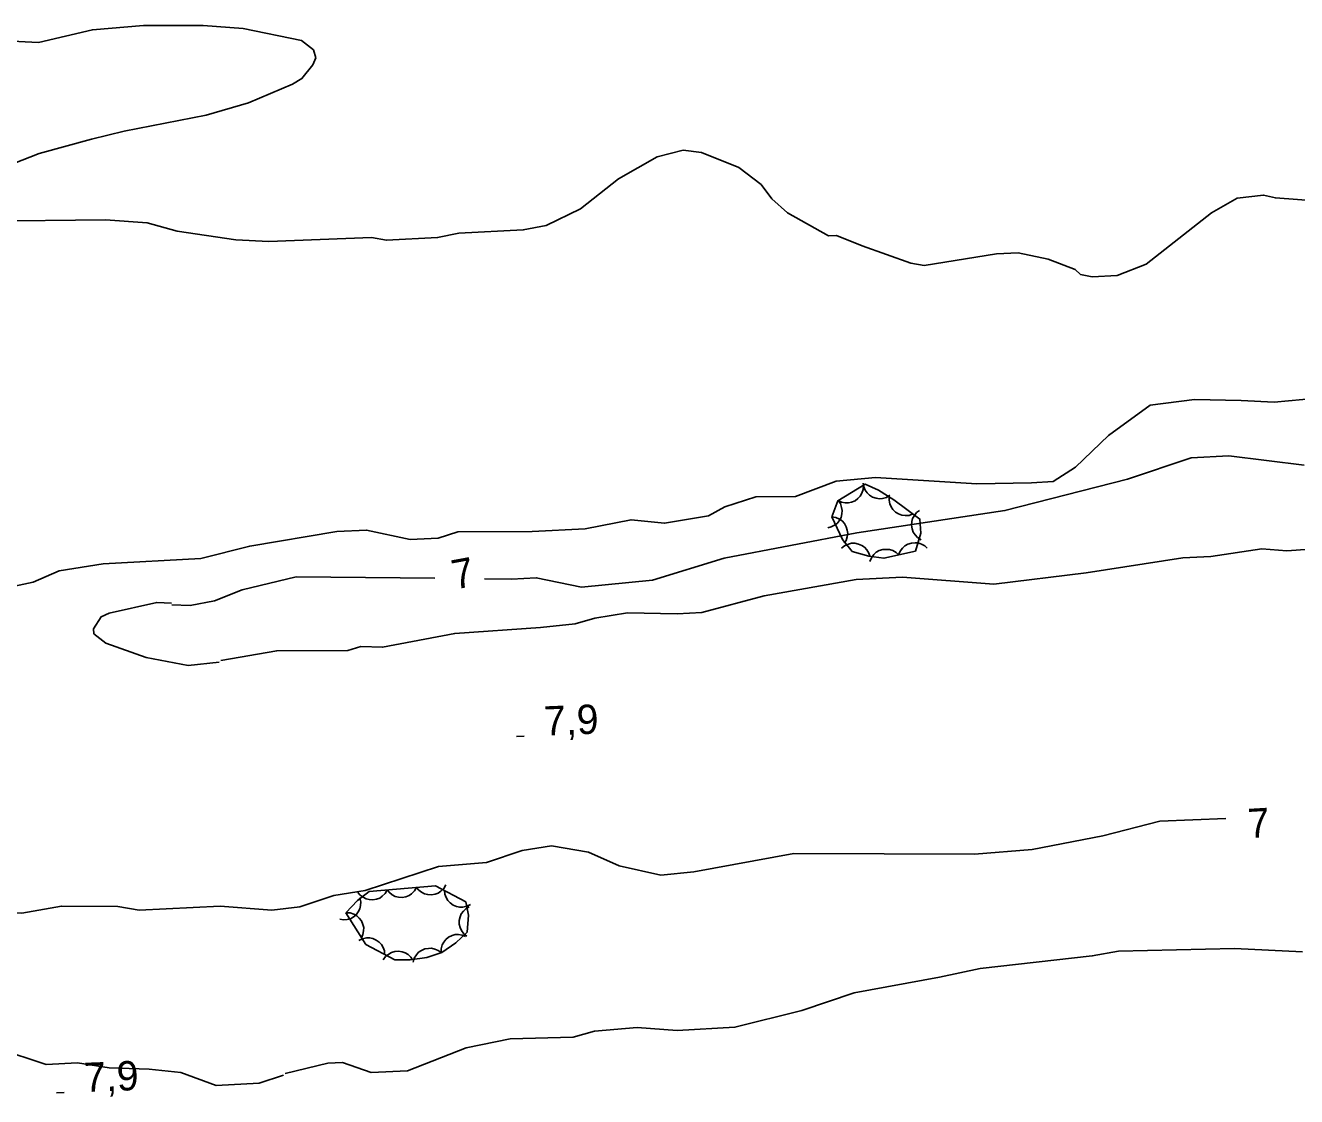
# Model space of a CAD drawing. Extents: x 336540 to 340074, y 5572036 to 5573747.
# Drawn here: x 337443.6 to 337573.5, y 5573180.6 to 5573290.1 of the extents above; entities that cross this region are included whole.
import ezdxf

# ---------------------------------------------------------------- set-up
doc = ezdxf.new("R2010")
doc.units = 0
for name, color, linetype in [('Niveau 2', 7, 'Continuous'), ('Niveau 3', 7, 'Continuous'), ('Niveau 44', 7, 'Continuous')]:
    doc.layers.add(name, color=color, linetype=linetype)

msp = doc.modelspace()

# ---------------------------------------------------------------- linework, layer by layer
at = {"layer": 'Niveau 2'}
for points in [[(337441.51, 5573288.54), (337444.88, 5573288.38), (337450.4, 5573289.67), (337455.63, 5573290.12), (337461.73, 5573290.1), (337465.81, 5573289.8), (337471.78, 5573288.58), (337473.01, 5573287.62), (337473.24, 5573286.79), (337472.93, 5573286.09), (337471.82, 5573284.68), (337470.84, 5573284.11), (337466.35, 5573282.19), (337462.03, 5573280.95), (337453.65, 5573279.32), (337450.3, 5573278.49), (337444.96, 5573277.01), (337436.84, 5573273.87)], [(337439.41, 5573270.1), (337451.74, 5573270.24), (337455.99, 5573269.94), (337459.08, 5573269.09), (337465.05, 5573268.21), (337468.44, 5573268.04), (337478.92, 5573268.42), (337480.45, 5573268.16), (337485.67, 5573268.42), (337487.86, 5573268.88), (337494.44, 5573269.22), (337496.78, 5573269.67), (337500.27, 5573271.38), (337504.16, 5573274.45), (337508.11, 5573276.7), (337510.79, 5573277.36), (337512.65, 5573277.11), (337516.45, 5573275.59), (337518.75, 5573273.84), (337519.83, 5573272.38), (337521.43, 5573270.95), (337525.62, 5573268.61), (337526.46, 5573268.65), (337529.06, 5573267.59), (337534.04, 5573265.82), (337535.42, 5573265.56), (337542.8, 5573266.77), (337545, 5573266.88), (337548.09, 5573266.21), (337550.85, 5573265.16), (337551.38, 5573264.67), (337552.58, 5573264.41), (337555.12, 5573264.54), (337558.1, 5573265.7), (337564.77, 5573270.97), (337567.4, 5573272.45), (337570.09, 5573272.77), (337571.3, 5573272.49), (337575.37, 5573272.19)], [(337575.56, 5573252), (337571.19, 5573251.61), (337567.79, 5573251.77), (337563.05, 5573251.87), (337558.51, 5573251.29), (337554.26, 5573248.19), (337550.87, 5573244.97), (337548.58, 5573243.5), (337546.37, 5573243.37)], [(337490.47, 5573233.54), (337493.23, 5573233.52), (337495.77, 5573233.65), (337500.4, 5573232.7), (337507.64, 5573233.39), (337514.97, 5573235.64), (337528.52, 5573238.24), (337543.66, 5573240.51), (337556.19, 5573243.72), (337562.68, 5573245.9), (337566.56, 5573246.1), (337574.23, 5573245.15)], [(337441.33, 5573232.54), (337444.35, 5573233.19), (337446.99, 5573234.35), (337451.5, 5573235.09), (337461.48, 5573235.62), (337466.48, 5573236.89), (337475.39, 5573238.38), (337478.43, 5573238.53), (337482.88, 5573237.56), (337485.74, 5573237.7), (337487.75, 5573238.33), (337495.35, 5573238.38), (337500.77, 5573238.66), (337505.46, 5573239.58), (337508.87, 5573239.22), (337513.38, 5573239.99), (337515.04, 5573240.91), (337518.19, 5573241.92), (337522.25, 5573241.96), (337526.41, 5573243.53), (337530.45, 5573243.91), (337540.8, 5573243.24), (337546.37, 5573243.37)], [(337579.53, 5573236.93), (337572.47, 5573236.41), (337569.91, 5573236.6), (337564.72, 5573235.83), (337561.83, 5573235.69), (337551.95, 5573234.15), (337542.52, 5573232.99), (337533.18, 5573233.7), (337528.45, 5573233.46), (337519.05, 5573231.79), (337512.7, 5573230.09), (337510.18, 5573229.96), (337505.1, 5573230.05), (337501.74, 5573229.53), (337499.75, 5573228.93), (337496.2, 5573228.57), (337487.44, 5573227.96), (337480.05, 5573226.55), (337477.85, 5573226.62), (337476.51, 5573226.21), (337469.24, 5573226.18), (337463.54, 5573225.2)], [(337485.41, 5573233.6), (337471.22, 5573233.74), (337465.71, 5573232.43), (337462.88, 5573231.28), (337460.38, 5573230.81), (337458.51, 5573230.87)], [(337458.5, 5573231.05), (337456.97, 5573231.13), (337452.12, 5573230.04), (337451.29, 5573229.66), (337450.5, 5573228.43), (337450.54, 5573227.93), (337451.77, 5573226.97), (337455.91, 5573225.48), (337460.19, 5573224.69), (337463.37, 5573225.03)], [(337566.23, 5573209.03), (337559.5, 5573208.76), (337553.65, 5573207.27), (337546.46, 5573205.87), (337540.54, 5573205.4), (337522.09, 5573205.46), (337511.88, 5573203.59), (337508.5, 5573203.23), (337504.22, 5573204.2), (337501.11, 5573205.58), (337497.33, 5573206.24), (337494.31, 5573205.75), (337490.67, 5573204.54), (337485.77, 5573204.12)], [(337420.6, 5573197.52), (337426.68, 5573198.03), (337434.54, 5573199.95), (337437.93, 5573200.12), (337440.99, 5573199.42), (337443.19, 5573199.37), (337447.23, 5573200.08), (337452.99, 5573200.04), (337455.19, 5573199.65), (337463.47, 5573200.08), (337468.74, 5573199.67), (337471.6, 5573200), (337475.09, 5573201.18), (337478.27, 5573201.69), (337485.77, 5573204.12)], [(337574.07, 5573195.42), (337567.11, 5573195.74), (337555.27, 5573195.47), (337552.58, 5573194.99), (337541.14, 5573193.71), (337536.96, 5573192.83)], [(337470.11, 5573182.95), (337474.45, 5573184.02), (337475.97, 5573184.1), (337478.89, 5573183.06), (337482.61, 5573183.25), (337488.59, 5573185.59), (337493.11, 5573186.51), (337499.52, 5573186.68), (337501.7, 5573187.28), (337506.09, 5573187.68), (337510.15, 5573187.37), (337516.06, 5573187.69), (337522.92, 5573189.4), (337528.24, 5573191.2), (337536.96, 5573192.83)], [(337440.7, 5573185.51), (337445.69, 5573183.9), (337448.89, 5573184.07), (337452.13, 5573183.54), (337456.21, 5573183.41), (337459.43, 5573183.08), (337463.05, 5573181.74), (337467.45, 5573181.97), (337469.94, 5573182.78)]]:
    msp.add_lwpolyline(points, dxfattribs=at)
at = {"layer": 'Niveau 3'}
for p, q in [((337493.73, 5573217.43), (337494.54, 5573217.46)), ((337446.72, 5573180.98), (337447.52, 5573181.02))]:
    msp.add_line(p, q, dxfattribs=at)
at = {"layer": 'Niveau 44'}
for points in [[(337525.98, 5573239.89), (337527.06, 5573237.55), (337528.06, 5573236.35), (337529.74, 5573235.87), (337531.29, 5573235.64), (337534.52, 5573236.38), (337535.06, 5573238.22), (337534.98, 5573239.64), (337532.31, 5573241.6), (337530.74, 5573242.61), (337529.39, 5573243.22), (337526.57, 5573241.5), (337525.98, 5573239.89)], [(337529.19, 5573243.1), (337529.17, 5573242.68), (337529.04, 5573242.3), (337528.88, 5573242), (337528.64, 5573241.75), (337528.34, 5573241.53), (337527.99, 5573241.39), (337527.67, 5573241.3), (337527.32, 5573241.31), (337526.96, 5573241.39), (337526.63, 5573241.54)], [(337531.91, 5573242.08), (337531.56, 5573241.86), (337531.16, 5573241.76), (337530.84, 5573241.72), (337530.49, 5573241.78), (337530.14, 5573241.9), (337529.82, 5573242.11), (337529.57, 5573242.32), (337529.38, 5573242.62), (337529.24, 5573242.96), (337529.18, 5573243.32)], [(337534.26, 5573240.17), (337533.87, 5573240.03), (337533.46, 5573240.01), (337533.13, 5573240.04), (337532.8, 5573240.17), (337532.49, 5573240.36), (337532.22, 5573240.63), (337532.02, 5573240.89), (337531.9, 5573241.22), (337531.83, 5573241.58), (337531.84, 5573241.94)], [(337526.59, 5573241.57), (337526.84, 5573241.23), (337526.97, 5573240.84), (337527.03, 5573240.52), (337527, 5573240.17), (337526.91, 5573239.81), (337526.72, 5573239.48), (337526.52, 5573239.21), (337526.24, 5573239.01), (337525.91, 5573238.84), (337525.56, 5573238.75)], [(337535.1, 5573237.54), (337534.74, 5573237.75), (337534.47, 5573238.05), (337534.28, 5573238.32), (337534.17, 5573238.66), (337534.12, 5573239.02), (337534.16, 5573239.4), (337534.23, 5573239.72), (337534.41, 5573240.03), (337534.64, 5573240.31), (337534.93, 5573240.53)], [(337525.98, 5573239.89), (337526.39, 5573239.82), (337526.76, 5573239.64), (337527.03, 5573239.46), (337527.26, 5573239.19), (337527.44, 5573238.87), (337527.54, 5573238.5), (337527.59, 5573238.18), (337527.54, 5573237.83), (337527.42, 5573237.47), (337527.24, 5573237.17)], [(337526.96, 5573236.66), (337527.28, 5573236.93), (337527.66, 5573237.09), (337527.98, 5573237.18), (337528.33, 5573237.17), (337528.69, 5573237.1), (337529.04, 5573236.94), (337529.32, 5573236.77), (337529.54, 5573236.5), (337529.74, 5573236.18), (337529.85, 5573235.84)], [(337529.87, 5573235.32), (337530.02, 5573235.7), (337530.27, 5573236.03), (337530.51, 5573236.26), (337530.82, 5573236.42), (337531.17, 5573236.53), (337531.56, 5573236.55), (337531.88, 5573236.54), (337532.21, 5573236.42), (337532.53, 5573236.23), (337532.8, 5573235.99)], [(337532.8, 5573235.99), (337532.95, 5573236.37), (337533.2, 5573236.69), (337533.44, 5573236.93), (337533.75, 5573237.09), (337534.1, 5573237.2), (337534.48, 5573237.22), (337534.81, 5573237.21), (337535.14, 5573237.09), (337535.46, 5573236.9), (337535.72, 5573236.66)], [(337476.31, 5573199.39), (337478.34, 5573196.17), (337481.32, 5573194.57), (337482.86, 5573194.57), (337484.59, 5573194.83), (337486.1, 5573195.34), (337487.55, 5573196.32), (337488.71, 5573197.42), (337488.83, 5573199.16), (337488.56, 5573200.51), (337485.46, 5573202.16), (337478.67, 5573201.58), (337477.48, 5573200.67), (337476.31, 5573199.39)], [(337480.53, 5573201.74), (337480.33, 5573201.37), (337480.03, 5573201.09), (337479.77, 5573200.9), (337479.44, 5573200.78), (337479.07, 5573200.72), (337478.69, 5573200.75), (337478.37, 5573200.81), (337478.06, 5573200.98), (337477.77, 5573201.2), (337477.54, 5573201.48)], [(337483.52, 5573201.99), (337483.32, 5573201.63), (337483.02, 5573201.35), (337482.76, 5573201.15), (337482.43, 5573201.03), (337482.06, 5573200.97), (337481.68, 5573201), (337481.36, 5573201.06), (337481.05, 5573201.23), (337480.76, 5573201.46), (337480.53, 5573201.74)], [(337486.51, 5573202.25), (337486.31, 5573201.88), (337486.01, 5573201.6), (337485.75, 5573201.41), (337485.42, 5573201.29), (337485.05, 5573201.23), (337484.67, 5573201.26), (337484.35, 5573201.32), (337484.04, 5573201.49), (337483.75, 5573201.71), (337483.52, 5573201.99)], [(337489.04, 5573200.26), (337488.67, 5573200.06), (337488.27, 5573199.98), (337487.94, 5573199.96), (337487.6, 5573200.04), (337487.26, 5573200.19), (337486.95, 5573200.42), (337486.72, 5573200.65), (337486.55, 5573200.96), (337486.43, 5573201.31), (337486.39, 5573201.67)], [(337477.73, 5573200.94), (337477.82, 5573200.53), (337477.8, 5573200.13), (337477.74, 5573199.8), (337477.57, 5573199.49), (337477.35, 5573199.2), (337477.05, 5573198.96), (337476.77, 5573198.79), (337476.43, 5573198.7), (337476.06, 5573198.67), (337475.7, 5573198.73)], [(337476.31, 5573199.39), (337476.73, 5573199.38), (337477.11, 5573199.25), (337477.41, 5573199.1), (337477.67, 5573198.86), (337477.89, 5573198.57), (337478.04, 5573198.21), (337478.13, 5573197.9), (337478.12, 5573197.55), (337478.05, 5573197.18), (337477.91, 5573196.85)], [(337488.68, 5573197), (337488.35, 5573197.26), (337488.12, 5573197.59), (337487.97, 5573197.88), (337487.9, 5573198.23), (337487.89, 5573198.6), (337487.98, 5573198.97), (337488.09, 5573199.28), (337488.31, 5573199.56), (337488.58, 5573199.81), (337488.89, 5573199.99)], [(337477.63, 5573196.55), (337478, 5573196.75), (337478.4, 5573196.82), (337478.73, 5573196.84), (337479.07, 5573196.76), (337479.41, 5573196.61), (337479.71, 5573196.38), (337479.95, 5573196.15), (337480.12, 5573195.84), (337480.24, 5573195.49), (337480.27, 5573195.13)], [(337486.04, 5573195.3), (337486.04, 5573195.72), (337486.16, 5573196.11), (337486.3, 5573196.41), (337486.53, 5573196.67), (337486.81, 5573196.9), (337487.16, 5573197.06), (337487.47, 5573197.17), (337487.83, 5573197.17), (337488.19, 5573197.11), (337488.53, 5573196.98)], [(337480.13, 5573194.57), (337480.37, 5573194.92), (337480.68, 5573195.17), (337480.96, 5573195.34), (337481.3, 5573195.43), (337481.67, 5573195.47), (337482.05, 5573195.4), (337482.36, 5573195.31), (337482.66, 5573195.12), (337482.93, 5573194.87), (337483.13, 5573194.57)], [(337483.19, 5573194.36), (337483.3, 5573194.76), (337483.52, 5573195.1), (337483.73, 5573195.36), (337484.02, 5573195.55), (337484.36, 5573195.7), (337484.74, 5573195.76), (337485.07, 5573195.78), (337485.41, 5573195.69), (337485.74, 5573195.53), (337486.03, 5573195.32)]]:
    msp.add_lwpolyline(points, dxfattribs=at)

# ---------------------------------------------------------------- texts
at = {"layer": 'Niveau 2'}
for rotation, p in [(10.4742, (337487.42, 5573232.44)), (3.3976, (337568.56, 5573207.02))]:
    msp.add_text('7', height=3, rotation=rotation, dxfattribs=at).set_placement(p)
at = {"layer": 'Niveau 3'}
for p in [(337496.61, 5573217.5), (337449.6, 5573181.06)]:
    msp.add_text('7,9    ', height=3, rotation=2.2763, dxfattribs=at).set_placement(p)

doc.saveas('drawing.dxf')
